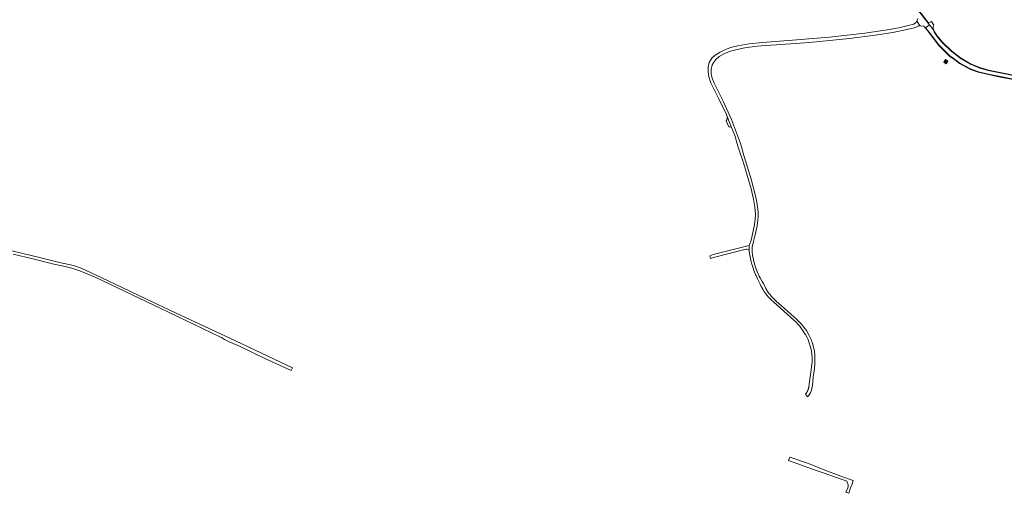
# Model space of a CAD drawing. Extents: x 146402 to 164798, y 455483 to 464134.
# Tile 565 of 575: x 163053 to 164052, y 459654 to 460135. Entities that reach past the tile are written whole.
import ezdxf

# ---------------------------------------------------------------- set-up
doc = ezdxf.new("R2010")
doc.units = 0
doc.header["$LTSCALE"] = 0.2
for name, color, linetype, lineweight in [('B-XX-VH-VERHARDING_ASFALT-GV', 252, 'CONTINUOUS', 18), ('B-XX-VH-VERHARDING_BETONSTRAATSTEEN-GV', 252, 'CONTINUOUS', 18), ('B-XX-VH-VERHARDING_GRASBETONSTEEN-GV', 252, 'CONTINUOUS', 18)]:
    doc.layers.add(name, color=color, linetype=linetype, lineweight=lineweight)

msp = doc.modelspace()

# ---------------------------------------------------------------- linework, layer by layer
at = {"layer": 'B-XX-VH-VERHARDING_ASFALT-GV'}
msp.add_lwpolyline([(163770.778, 460036.444), (163773.778, 460028.444), (163774.499, 460026.7), (163775.188, 460025.033), (163778.556, 460016.889), (163781.778, 460006.333), (163782.426, 460004.328), (163783.824, 460000), (163786.303, 459992.323), (163789.808, 459981.472), (163789.889, 459981.222), (163795, 459962.778), (163797.556, 459952.333), (163799, 459944.222), (163799.444, 459937.111), (163799.111, 459932.111), (163798.556, 459926.333), (163795.111, 459910.778), (163793.333, 459905.889), (163793.281, 459905.353), (163793, 459902.444), (163793.049, 459901.076), (163793.067, 459900.566), (163793.111, 459899.333), (163794.78, 459890.26), (163795.18, 459889.02), (163795.9, 459886.3), (163796.64, 459884.54), (163797.14, 459882.42), (163797.94, 459880), (163799.78, 459875.38), (163800.12, 459874.72), (163801.62, 459871.38), (163804.28, 459866.22), (163805.44, 459863.56), (163806.44, 459861.88), (163807.18, 459860.44), (163808.1, 459858.86), (163810.16, 459856.3), (163811.38, 459854.62), (163812.5, 459853.18), (163813.76, 459851.7), (163815.64, 459849.82), (163818.26, 459847.76), (163838.34, 459829.44), (163840.88, 459827.38), (163843.34, 459824.74), (163844.54, 459823.32), (163845.58, 459821.78), (163846.72, 459820.54), (163847.84, 459818.44), (163848.96, 459816.8), (163850.14, 459814.94), (163851.9, 459811.98), (163852.24, 459811.18), (163852.64, 459810.44), (163853.44, 459808.42), (163854.48, 459805.56), (163854.86, 459804.22), (163855.48, 459802.44), (163856.32, 459798.2), (163856.44, 459797.04), (163856.62, 459795.98), (163856.856, 459793.682), (163857, 459792.28), (163857.005, 459792.184), (163857.1, 459790.48), (163856.98, 459786.42), (163856.66, 459784.7), (163856.28, 459781.66), (163855.818, 459776.874), (163854.326, 459767.174), (163853.603, 459761.631), (163853.536, 459761.236), (163853.44, 459760.758), (163853.328, 459760.283), (163853.201, 459759.812), (163853.059, 459759.345), (163852.901, 459758.883), (163852.729, 459758.426), (163852.541, 459757.976), (163852.339, 459757.532), (163852.122, 459757.094), (163851.891, 459756.665), (163851.646, 459756.242), (163851.388, 459755.828), (163851.116, 459755.423), (163850.83, 459755.027), (163850.532, 459754.641), (163850.222, 459754.264), (163852.34, 459751.76), (163853.26, 459752.62), (163854.14, 459753.64), (163855.38, 459755.78), (163855.86, 459756.88), (163856.48, 459758.54), (163856.86, 459760.1), (163857.36, 459763.14), (163858.24, 459771.5), (163858.38, 459773.6), (163859.28, 459780.38), (163859.82, 459785.68), (163859.92, 459787.62), (163859.92, 459789.3), (163859.78, 459793.46), (163859.64, 459795.08), (163858.98, 459799.72), (163858.74, 459800.92), (163857.14, 459807.08), (163856.52, 459808.52), (163856.16, 459809.74), (163854.12, 459813.9), (163851.26, 459819.04), (163850.1, 459820.7), (163847.3, 459824.26), (163846.22, 459825.48), (163842.96, 459828.88), (163840.72, 459830.92), (163838.6, 459832.98), (163835.46, 459835.6), (163831.62, 459839.1), (163825.54, 459844.32), (163823.14, 459846.5), (163820.64, 459848.96), (163818.12, 459851.28), (163815.6, 459853.92), (163814.046, 459855.769), (163813.5, 459856.42), (163811.36, 459859.32), (163811.2, 459859.8), (163810.76, 459860.62), (163810.06, 459861.66), (163809.52, 459862.88), (163807.56, 459866.76), (163806.38, 459868.68), (163804.32, 459872.46), (163803.44, 459874.28), (163802.2, 459876.52), (163801.3, 459879.08), (163800.4, 459881.3), (163799.6, 459883.46), (163798.46, 459886.76), (163797.84, 459889.08), (163797.02, 459892.8), (163796.667, 459894.778), (163796.111, 459899.444), (163796.222, 459903.778), (163797.444, 459909.444), (163799.111, 459916), (163801.222, 459925.444), (163801.889, 459930.556), (163802.111, 459935.556), (163802.111, 459939.444), (163801.667, 459944.556), (163800.889, 459949.444), (163799.556, 459955.667), (163795.111, 459972.667), (163786.807, 460000), (163786.218, 460001.926), (163785.889, 460003), (163784.222, 460008.778), (163775.111, 460033.333), (163766.889, 460051.778), (163757.444, 460070.333), (163755.111, 460076.222), (163754.556, 460080.222), (163754.667, 460083.889), (163755.667, 460088.778), (163757.222, 460091.444), (163759.444, 460094.333), (163762.667, 460097.222), (163768.222, 460100.222), (163774.333, 460102.778), (163781, 460104.444), (163788.667, 460105.889), (163800.778, 460107.667), (163849.556, 460111.111), (163861.222, 460112), (163895.111, 460115.444), (163920.889, 460118.778), (163939, 460121.778), (163957.778, 460125.778), (163961.889, 460126.778), (163964.445, 460127.949), (163964.556, 460128), (163966.322, 460128.294), (163963.383, 460133.375), (163962.444, 460131.889), (163962.284, 460131.775), (163960.111, 460130.222), (163954.444, 460128.667), (163945, 460126.333), (163931, 460123.889), (163910.444, 460120.778), (163874.778, 460116.889), (163837.111, 460113.667), (163806.778, 460111.444), (163792.772, 460110.025), (163781.778, 460108.111), (163774.111, 460106.222), (163768.556, 460103.889), (163763.778, 460101.778), (163758.778, 460098.556), (163755.111, 460095.444), (163752.556, 460091.222), (163751.667, 460086.556), (163751.444, 460081.778), (163752.333, 460076.444), (163754.333, 460070.444), (163762.333, 460054.333), (163770.222, 460038.222)], close=True, dxfattribs=at)
for points in [[(163964.222, 460135.889), (163963.778, 460134), (163963.383, 460133.375), (163966.322, 460128.294), (163967.222, 460128.444), (163970.222, 460127.889), (163971.021, 460127.312), (163972.222, 460126.444), (163974.458, 460128.026), (163976.2, 460129.258), (163973.778, 460132.444), (163972.111, 460134.444), (163967.556, 460140.333)], [(164081.222, 460074), (164035.778, 460083.111), (164027.222, 460085.556), (164017.667, 460089.333), (164007.222, 460095.444), (164000, 460101.203), (163998.444, 460102.444), (163989, 460111.556), (163983.556, 460118), (163980.778, 460122.222), (163979.778, 460124.556), (163976.2, 460129.258), (163974.458, 460128.026), (163972.222, 460126.444), (163975.667, 460122.111), (163985.556, 460109.111), (163996.778, 460098), (164000, 460095.565), (164006.778, 460090.444), (164017.778, 460084.556), (164025.778, 460081.667), (164037.444, 460078.889), (164048.333, 460076.778), (164064.778, 460073.444)]]:
    msp.add_lwpolyline(points, dxfattribs=at)
at = {"layer": 'B-XX-VH-VERHARDING_BETONSTRAATSTEEN-GV'}
for points in [[(163973.778, 460132.444), (163976.2, 460129.258), (163979.778, 460124.556), (163979.813, 460125.572), (163979.889, 460127.778), (163980.414, 460128.959), (163978.26, 460132.806), (163976.889, 460132), (163974.889, 460131.889)], [(163994.778, 460092.444), (163992.264, 460094.119), (163990.556, 460091.556), (163993.069, 460089.88)], [(163994.139, 460092.397), (163993.063, 460090.747), (163991.798, 460091.571), (163992.874, 460093.222)], [(163753.176, 459894.83), (163753.961, 459892.26), (163756.92, 459893.28), (163789.98, 459901.52), (163790.82, 459901.5), (163792.1, 459901.22), (163793.049, 459901.076), (163793, 459902.444), (163793.281, 459905.353), (163756.72, 459896.08)], [(163893.111, 459659.42), (163891.072, 459654.75), (163894.176, 459653.705), (163895.954, 459659.416), (163896.1, 459659.727), (163897.147, 459661.961), (163898.733, 459666.719), (163886.992, 459670.843), (163884.584, 459671.733), (163869.891, 459677.162), (163853.181, 459683.92), (163834.388, 459690.382), (163832.915, 459686.912), (163834.904, 459686.215), (163856.35, 459678.473), (163877.156, 459671.386), (163892.09, 459665.966), (163892.599, 459665.033), (163893.599, 459662.308), (163893.757, 459661.178), (163893.564, 459660.457)]]:
    msp.add_lwpolyline(points, close=True, dxfattribs=at)
msp.add_lwpolyline([(163046.203, 459896.378), (163066.265, 459891.775), (163083.319, 459887.31), (163087.593, 459886.411), (163095.758, 459884.693), (163095.801, 459884.684), (163105.906, 459882.42), (163114.045, 459879.666), (163129.344, 459873.039), (163196.151, 459841.289), (163255.153, 459812.978), (163257.535, 459811.839), (163260.625, 459810.045), (163264.928, 459807.778), (163276.764, 459802.64), (163301.058, 459791.018), (163328.355, 459778.476), (163329.745, 459781.246), (163304.629, 459792.979), (163277.484, 459805.684), (163250.754, 459818.377), (163210.91, 459837.118), (163181.013, 459851.335), (163141.853, 459869.814), (163114.634, 459882.63), (163107.493, 459884.886), (163098.114, 459887.114), (163097.648, 459887.225), (163087.986, 459889.598), (163074.278, 459892.966), (163035.04, 459902.308)], dxfattribs=at)
at = {"layer": 'B-XX-VH-VERHARDING_GRASBETONSTEEN-GV'}
for points in [[(163973.778, 460132.444), (163974.889, 460131.889), (163972.423, 460134.694), (163967.868, 460140.584), (163962.739, 460146.714), (163955.826, 460153.629), (163948.477, 460159.752), (163911.032, 460190.531), (163909.819, 460191.529), (163909.674, 460191.13), (163948.222, 460159.444), (163955.556, 460153.333), (163962.444, 460146.444), (163967.556, 460140.333), (163972.111, 460134.444)], [(163775.188, 460025.033), (163774.499, 460026.7), (163773.778, 460028.444), (163770.778, 460036.444), (163770.89, 460033.796), (163770.434, 460032.885), (163769.884, 460031.864), (163772.424, 460025.764), (163773.514, 460025.818)]]:
    msp.add_lwpolyline(points, close=True, dxfattribs=at)
for points in [[(164064.778, 460073.444), (164048.333, 460076.778), (164037.444, 460078.889), (164025.778, 460081.667), (164017.778, 460084.556), (164006.778, 460090.444), (164000, 460095.565), (163996.778, 460098), (163985.556, 460109.111), (163975.667, 460122.111), (163972.222, 460126.444), (163971.021, 460127.312), (163975.351, 460121.865), (163985.255, 460108.846), (163996.516, 460097.697), (163999.759, 460095.246), (164000, 460095.064), (164006.562, 460090.106), (164017.615, 460084.19), (164025.663, 460081.283), (164037.36, 460078.498), (164048.255, 460076.386), (164064.7, 460073.052)], [(164081.3, 460074.392), (164035.872, 460083.5), (164027.351, 460085.935), (164017.843, 460089.694), (164007.449, 460095.775), (164000.249, 460101.516), (164000, 460101.715), (163998.708, 460102.745), (163989.292, 460111.83), (163983.877, 460118.24), (163981.132, 460122.412), (163979.813, 460125.572), (163979.778, 460124.556), (163980.778, 460122.222), (163983.556, 460118), (163989, 460111.556), (163998.444, 460102.444), (164000, 460101.203), (164007.222, 460095.444), (164017.667, 460089.333), (164027.222, 460085.556), (164035.778, 460083.111), (164081.222, 460074)]]:
    msp.add_lwpolyline(points, dxfattribs=at)

doc.saveas('drawing.dxf')
